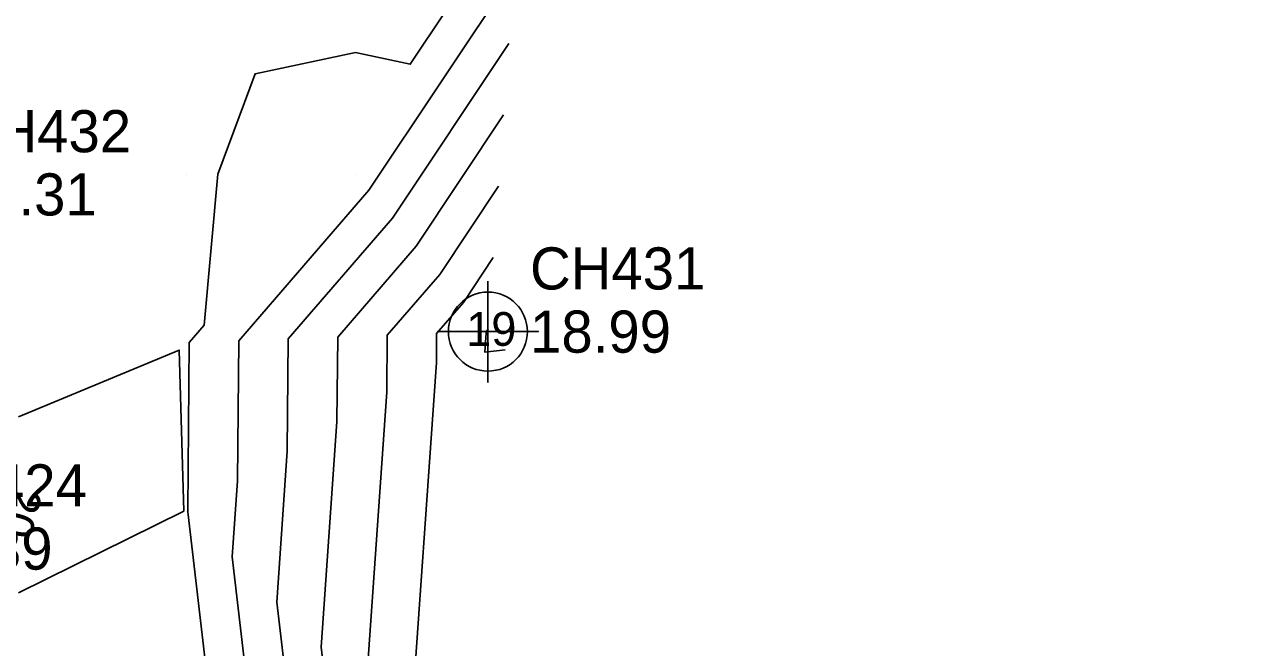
# Model space of a CAD drawing. Extents: x 2531902 to 2533249, y 715219 to 716099.
# Drawn here: x 2532970.4 to 2533043.2, y 715621.9 to 715658.9 of the extents above; entities that cross this region are included whole.
import ezdxf

# ---------------------------------------------------------------- set-up
doc = ezdxf.new("R2010")
doc.units = 0
for name, color, linetype in [('DTM Contours Major', 7, 'Continuous'), ('DTM Contours Major Text', 7, 'Continuous'), ('DTM Contours Minor', 7, 'Continuous'), ('Exist DTM QL2 LIDAR Elevation Point', 7, 'Continuous'), ('Exist DTM Regular Point CELL', 7, 'Continuous'), ('Exist DTM Regular Point Cogo Elevation', 7, 'Continuous'), ('Exist DTM Regular Point Cogo Number', 7, 'Continuous')]:
    doc.layers.add(name, color=color, linetype=linetype)

msp = doc.modelspace()

# ---------------------------------------------------------------- linework, layer by layer
at = {"layer": 'DTM Contours Major'}
for points in [[(2532999.418, 715661.978), (2532990.797, 715649.053), (2532983.082, 715640.112), (2532983.008, 715631.793), (2532982.694, 715627.276), (2532984.499, 715611.875), (2532991.167, 715611.701), (2532997.491, 715606.629), (2533005.143, 715604.28), (2533010.322, 715603.507), (2533012.578, 715608.214), (2533019.941, 715612.615), (2533022.226, 715611.638)], [(2532997.882, 715640.806), (2532997.818, 715640.711), (2532997.762, 715640.645), (2532997.761, 715640.584), (2532997.681, 715639.435), (2532998.897, 715639.568)]]:
    msp.add_lwpolyline(points, dxfattribs=at)
at = {"layer": 'DTM Contours Minor'}
for points in [[(2532999.725, 715666.213), (2532993.26, 715656.52), (2532990, 715657.203), (2532984.051, 715655.949), (2532981.833, 715650), (2532981.031, 715641.031), (2532980.146, 715640.005), (2532980.058, 715630.034), (2532980.052, 715629.948), (2532982.278, 715610.95), (2532990.504, 715610.734), (2532998.305, 715604.477), (2533003.474, 715602.891), (2533010.173, 715601.89), (2533013.092, 715607.98), (2533019.576, 715611.855), (2533027.348, 715608.534), (2533041.204, 715606.568)], [(2532999.111, 715657.744), (2532992.201, 715647.385), (2532986.018, 715640.219), (2532985.959, 715633.551), (2532985.336, 715624.604), (2532986.72, 715612.801), (2532991.83, 715612.667), (2532996.677, 715608.78), (2533006.812, 715605.669), (2533010.47, 715605.123), (2533012.063, 715608.448), (2533020.306, 715613.374), (2533025.081, 715611.334), (2533041.997, 715608.934)], [(2532998.803, 715653.509), (2532993.605, 715645.716), (2532988.954, 715640.325), (2532988.909, 715635.309), (2532987.979, 715621.932), (2532988.94, 715613.726), (2532992.493, 715613.633), (2532995.863, 715610.931), (2533008.481, 715607.058), (2533010.618, 715606.739), (2533011.549, 715608.682), (2533020.671, 715614.134), (2533023.948, 715612.733), (2533042.394, 715610.117)], [(2532998.496, 715649.275), (2532995.01, 715644.048), (2532991.89, 715640.432), (2532991.86, 715637.067), (2532990.621, 715619.26), (2532991.161, 715614.652), (2532993.156, 715614.6), (2532995.049, 715613.082), (2533010.15, 715608.448), (2533010.766, 715608.356), (2533011.034, 715608.915), (2533021.036, 715614.893), (2533022.814, 715614.133), (2533042.791, 715611.3)], [(2532998.189, 715645.04), (2532996.414, 715642.379), (2532994.826, 715640.538), (2532994.81, 715638.826), (2532993.263, 715616.589), (2532993.382, 715615.578), (2532993.819, 715615.566), (2532994.235, 715615.233), (2532999.401, 715613.648), (2533018.93, 715614.175), (2533021.402, 715615.653), (2533021.681, 715615.533), (2533043.188, 715612.483)], [(2532970, 715635.594), (2532979.55, 715639.55), (2532979.818, 715630), (2532970, 715625.141)]]:
    msp.add_lwpolyline(points, dxfattribs=at)
at = {"layer": 'Exist DTM QL2 LIDAR Elevation Point'}
for p, q in [((2532980, 715650), (2532980, 715650)), ((2532990, 715650), (2532990, 715650)), ((2532980, 715640), (2532980, 715640)), ((2532980, 715630), (2532980, 715630))]:
    msp.add_line(p, q, dxfattribs=at)
at = {"layer": 'Exist DTM Regular Point CELL'}
msp.add_lwpolyline([(2532997.87, 715643.649), (2532997.87, 715637.649), (2532997.87, 715640.649), (2533000.87, 715640.649), (2532994.87, 715640.649)], dxfattribs=at)
msp.add_circle((2532997.87, 715640.649), 2.344, dxfattribs=at)

# ---------------------------------------------------------------- texts
at = {"layer": 'DTM Contours Major Text'}
msp.add_text('19', height=2, dxfattribs=at).set_placement((2532996.582, 715639.806))
msp.add_text('20', height=2, rotation=255.6207, dxfattribs=at).set_placement((2532969.514, 715631.609))
at = {"layer": 'Exist DTM Regular Point Cogo Elevation'}
for s, p in [('19.31', (2532966.286, 715647.542)), ('18.99', (2533000.37, 715639.399)), ('19.39', (2532963.663, 715626.525))]:
    msp.add_text(s, height=2.5, dxfattribs=at).set_placement(p)
at = {"layer": 'Exist DTM Regular Point Cogo Number'}
for s, p in [('CH432', (2532966.286, 715651.292)), ('CH431', (2533000.37, 715643.149)), ('CH424', (2532963.663, 715630.275))]:
    msp.add_text(s, height=2.5, dxfattribs=at).set_placement(p)

doc.saveas('drawing.dxf')
